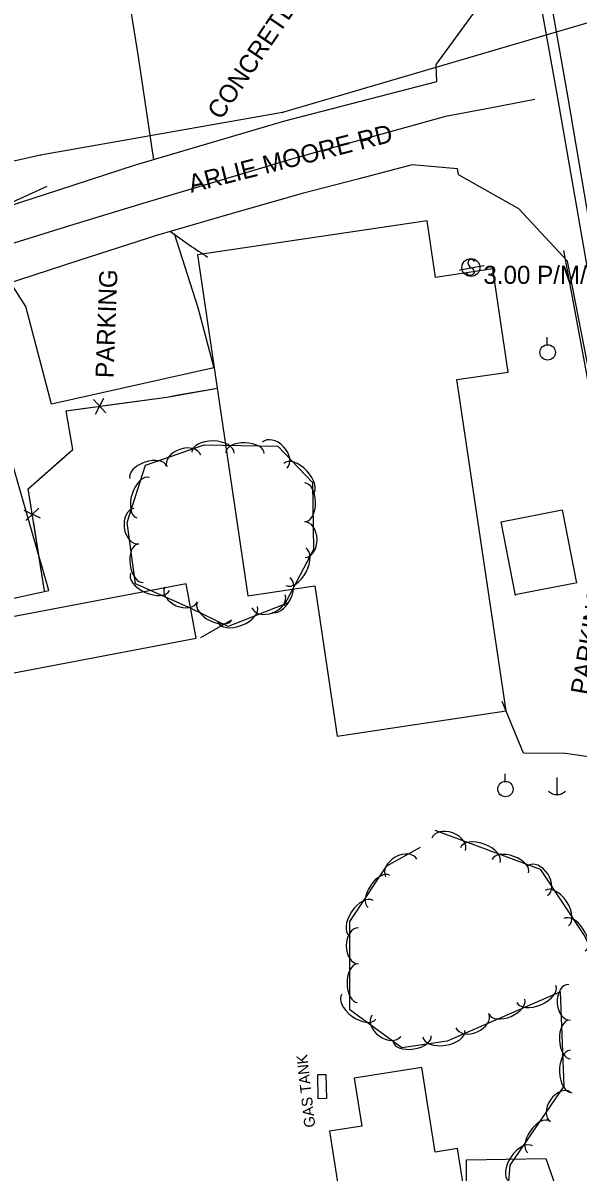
# Model space of a CAD drawing. Extents: x 954793 to 988390, y 1867850 to 1924428.
# Drawn here: x 960878 to 961031.7, y 1902750.2 to 1903068.1 of the extents above; entities that cross this region are included whole.
import ezdxf

# ---------------------------------------------------------------- set-up
doc = ezdxf.new("R2010")
doc.units = 0
for name, color, linetype in [('S_BUILDING', 7, 'Continuous'), ('S_DITCHLINE', 7, 'Continuous'), ('S_EDGE_PAVEMENT', 7, 'Continuous'), ('S_FENCE', 7, 'Continuous'), ('S_FIBER_OPTIC_CABLE', 7, 'Continuous'), ('S_HWY_TEXT', 7, 'Continuous'), ('S_MISC_STRUCTURES', 7, 'Continuous'), ('S_MSC_PT_SYM', 7, 'Continuous'), ('S_PARKING', 7, 'Continuous'), ('S_PARKING_ANNOT', 7, 'Continuous'), ('S_PAVEMENT_CROWN', 7, 'Continuous'), ('S_SHOULDER', 7, 'Continuous'), ('S_SIGN', 7, 'Continuous'), ('S_SIGN_ANNOT', 7, 'Continuous'), ('S_TANK', 7, 'Continuous'), ('S_TANK_ANNOT', 7, 'Continuous'), ('S_TREE', 7, 'Continuous'), ('S_UTILITY_POLE', 7, 'Continuous'), ('S_UTL_PT_SYM', 7, 'Continuous')]:
    doc.layers.add(name, color=color, linetype=linetype)

msp = doc.modelspace()

# ---------------------------------------------------------------- linework, layer by layer
at = {"layer": 'S_BUILDING'}
for points in [[(960989.87, 1903013.4), (960926.31, 1903003.96), (960940.31, 1902909.65), (960958.8, 1902912.4), (960964.97, 1902870.85), (961011.77, 1902877.8), (960998.16, 1902969.47), (961012.34, 1902971.57), (961008.1, 1903000.1), (960992.2, 1902997.74)], [(960846.36, 1902882.84), (960926.01, 1902897.96), (960923.17, 1902912.95), (960843.51, 1902897.84)], [(960969.69, 1902776.24), (960971.78, 1902762.96), (960962.85, 1902761.55), (960967.21, 1902733.85), (960961.31, 1902732.92), (960966.71, 1902698.58), (960999.8, 1902703.79), (960995.09, 1902733.72), (961001.8, 1902734.78), (960998.34, 1902756.73), (960992.14, 1902755.75), (960988.45, 1902779.19)]]:
    msp.add_lwpolyline(points, close=True, dxfattribs=at)
at = {"layer": 'S_DITCHLINE'}
msp.add_lwpolyline([(960800.47, 1902999.33), (960802.59, 1903000.11), (960819.64, 1903004.51), (960836.7, 1903008.92), (960855.38, 1903013.49), (960874.05, 1903018.05), (960884.7, 1903022.99)], dxfattribs=at)
at = {"layer": 'S_EDGE_PAVEMENT'}
for points in [[(960984.86, 1903279.49), (960982.31, 1903273.82), (960984.74, 1903258.91), (960987.16, 1903244), (960990.73, 1903222.86), (960994.29, 1903201.73), (960996.45, 1903189.1), (960998.61, 1903176.47), (961000.76, 1903163.84), (961002.92, 1903151.21), (961006.78, 1903129.56), (961010.63, 1903107.91), (961014.87, 1903085.8), (961003.7, 1903072.18), (960992.39, 1903056.71), (960992.3, 1903056.55), (960992.48, 1903051.86), (960971.46, 1903046.42), (960950.44, 1903040.98), (960929.76, 1903034.88), (960909.07, 1903028.78), (960887.9, 1903021.9), (960866.73, 1903015.03)], [(961023.34, 1903078.83), (961026.09, 1903063.14), (961028.84, 1903047.45), (961032.65, 1903025.21), (961036.45, 1903002.97), (961040.53, 1902979.61), (961044.61, 1902956.25), (961048.19, 1902936.04), (961051.77, 1902915.83), (961054.24, 1902901.71), (961056.72, 1902887.6), (961059.19, 1902873.49), (961061.67, 1902859.37), (961065.88, 1902834.91), (961070.09, 1902810.45), (961072.32, 1902797.5), (961074.55, 1902784.54), (961076.78, 1902771.59), (961079.01, 1902758.64), (961083.19, 1902734.7)], [(961058.76, 1902858.83), (961053.44, 1902863.02), (961051.34, 1902875.79), (961049.24, 1902888.57), (961047.14, 1902901.34), (961045.04, 1902914.12), (961041.49, 1902934.57), (961037.94, 1902955.02), (961033.34, 1902978.62), (961028.75, 1903002.21), (961015.27, 1903016.73), (960998.81, 1903026.02), (960998.57, 1903026.21), (960998.26, 1903027.76), (960985.79, 1903028.87), (960970.72, 1903024.96), (960955.65, 1903021.05), (960935.33, 1903015.2), (960915, 1903009.35), (960893.77, 1903002.48), (960872.54, 1902995.61)]]:
    msp.add_lwpolyline(points, dxfattribs=at)
at = {"layer": 'S_FENCE'}
for p, q in [((960897.54, 1902963.93), (960900.94, 1902960.29)), ((960898.09, 1902959.91), (960900.38, 1902964.31)), ((960882.87, 1902931.16), (960878.38, 1902933.28)), ((960878.82, 1902930.52), (960882.43, 1902933.92))]:
    msp.add_line(p, q, dxfattribs=at)
for points in [[(960883.97, 1902911.04), (960879.51, 1902939.28), (960891.86, 1902950.16), (960889.97, 1902960.84), (960917.87, 1902964.65), (960931.84, 1902967.14)], [(960921.02, 1902965.21), (960931.84, 1902967.14)], [(960901.22, 1902962.38), (960917.87, 1902964.65), (960921.02, 1902965.21)], [(960890.52, 1902948.98), (960891.86, 1902950.16), (960889.97, 1902960.84), (960897.26, 1902961.84)], [(960880.32, 1902934.15), (960879.51, 1902939.28), (960890.52, 1902948.98)], [(960883.97, 1902911.04), (960880.93, 1902930.3)], [(960927.29, 1902898.15), (960935.5, 1902902.83)]]:
    msp.add_lwpolyline(points, dxfattribs=at)
at = {"layer": 'S_FIBER_OPTIC_CABLE'}
for p, q in [((961071.39, 1903079.05), (960949.84, 1903043.36)), ((960949.84, 1903043.36), (960882.88, 1903031.6)), ((960882.88, 1903031.6), (960790.61, 1903010.88))]:
    msp.add_line(p, q, dxfattribs=at)
at = {"layer": 'S_MISC_STRUCTURES'}
for points in [[(961014.37, 1902909.7), (961010.38, 1902930.15), (961027.23, 1902933.45), (961031.23, 1902913.19)], [(961014.19, 1902910.01), (961031, 1902913.28)]]:
    msp.add_lwpolyline(points, dxfattribs=at)
at = {"layer": 'S_MSC_PT_SYM'}
for points in [[(961005.47, 1903000.95), (961005.47, 1903001), (961005.47, 1903000.95), (961005.42, 1903000.95), (961005.47, 1903000.95), (961005.47, 1903000.9), (961005.47, 1903000.95), (961005.52, 1903000.95)], [(960999.03, 1902999.77), (960999.03, 1902999.82), (960999.03, 1902999.77), (960998.98, 1902999.77), (960999.03, 1902999.77), (960999.03, 1902999.72), (960999.03, 1902999.77), (960999.08, 1902999.77)]]:
    msp.add_lwpolyline(points, dxfattribs=at)
at = {"layer": 'S_PARKING'}
for points in [[(960946.79, 1903105.58), (960903.75, 1903097.27), (960909.92, 1903058.75), (960914.2, 1903030.3)], [(960919.92, 1903009.86), (960926.45, 1902989.46), (960930.89, 1902972.76), (960885.92, 1902962.66), (960878.81, 1902989.7), (960874.59, 1902996.3)], [(961027.6, 1903005.14), (961048.52, 1902892.92), (961052.76, 1902863.01), (961058.83, 1902858.27)], [(960844.9, 1902986.56), (960847.56, 1902982.43), (960852.59, 1902961.88), (960852.48, 1902948.34), (960859.8, 1902905.55), (960885.16, 1902911.08), (960871.58, 1902958.4), (960869.17, 1902966.96), (960866.26, 1902978.61), (960865.08, 1902988.81), (960866.44, 1902993.7)], [(961053.13, 1902862.45), (961028.17, 1902866), (961016.55, 1902866.1), (961010.63, 1902880.42)], [(960917.29, 1902609.8), (960920.4, 1902634.46), (960937.73, 1902650.39), (960956.71, 1902665.88), (960956.51, 1902683.43), (960972.62, 1902688.42), (960983.57, 1902689.85), (960985.7, 1902695.96), (960999.88, 1902697), (961001.78, 1902713.63), (961000.84, 1902732.38), (961000.81, 1902753.64), (961022.73, 1902754.01), (961033.32, 1902723.63), (961041.9, 1902712.14), (961059.66, 1902703.41), (961066, 1902698.76)]]:
    msp.add_lwpolyline(points, dxfattribs=at)
msp.add_ellipse((960924.2, 1903015.25), major_axis=(28.28, -20.64), ratio=0.200769, start_param=4.669655, end_param=5.032077, dxfattribs=at)
at = {"layer": 'S_PAVEMENT_CROWN'}
msp.add_lwpolyline([(961019.69, 1903046.96), (961007.34, 1903044.6), (960994.99, 1903042.24), (960974, 1903036.42), (960953.01, 1903030.6), (960932.57, 1903024.55), (960912.14, 1903018.51), (960890.94, 1903011.98), (960869.75, 1903005.44), (960846.11, 1902997.87), (960822.48, 1902990.3), (960800.88, 1902983.82), (960779.29, 1902977.33), (960762.98, 1902972.84), (960746.67, 1902968.36)], dxfattribs=at)
msp.add_lwpolyline([(961019.69, 1903046.96), (961007.34, 1903044.6), (960994.99, 1903042.24), (960974, 1903036.42), (960953.01, 1903030.6), (960932.57, 1903024.55), (960912.14, 1903018.51), (960890.94, 1903011.98), (960869.75, 1903005.44), (960846.11, 1902997.87), (960822.48, 1902990.3), (960800.88, 1902983.82), (960779.29, 1902977.33), (960762.98, 1902972.84), (960746.67, 1902968.36)], dxfattribs=at)
at = {"layer": 'S_SHOULDER'}
msp.add_lwpolyline([(961020.37, 1903078.73), (961023.24, 1903062.82), (961026.1, 1903046.91), (961029.94, 1903024.65), (961033.79, 1903002.38), (961037.87, 1902979.06), (961041.94, 1902955.75), (961045.51, 1902935.45), (961049.08, 1902915.15), (961051.51, 1902901.08), (961053.93, 1902887.01), (961056.35, 1902872.94), (961058.77, 1902858.87), (961062.94, 1902834.53), (961067.1, 1902810.2), (961069.46, 1902797.13), (961071.81, 1902784.06), (961074.17, 1902770.99), (961076.52, 1902757.92), (961080.63, 1902734.07)], dxfattribs=at)
at = {"layer": 'S_SIGN'}
msp.add_line((961005.47, 1903000.95), (960999.03, 1902999.77), dxfattribs=at)
msp.add_circle((961002.02, 1903000.48), 2.49, dxfattribs=at)
for centre, radius, start, end in [((961002.7, 1903001.8), 1.5, 167.1196, 241.9813), ((961002.09, 1903001.75), 0.95, 16.5258, 156.8957), ((961001.86, 1902999.65), 1.28, 204.641, 335.359), ((961001.6, 1902999.14), 1.4, 358.6529, 73.7063)]:
    msp.add_arc(centre, radius, start, end, dxfattribs=at)
at = {"layer": 'S_TANK'}
msp.add_lwpolyline([(960961.89, 1902777.26), (960962.01, 1902770.55), (960959.73, 1902770.51), (960959.6, 1902777.22)], close=True, dxfattribs=at)
at = {"layer": 'S_TREE'}
for points in [[(960951.46, 1902907.73), (960934.79, 1902901.21), (960924.58, 1902906.19), (960909.19, 1902913), (960906.88, 1902929.93), (960911.95, 1902945.84), (960928.23, 1902951.44), (960948.62, 1902951.06), (960958.15, 1902941.01), (960958.45, 1902922.47), (960950.2, 1902906.86)], [(960992, 1902844.81), (961021.2, 1902834.06), (961033.56, 1902815.41), (961046.12, 1902788.59), (961048.21, 1902746.48)], [(961009.23, 1902706.41), (961012.88, 1902752.1), (961027.79, 1902773.96), (961026.78, 1902800.06), (960995.41, 1902786.48), (960982.88, 1902784.57), (960968.53, 1902795.16), (960968.49, 1902819.54), (960978.78, 1902834.92), (960988.08, 1902840.09)]]:
    msp.add_lwpolyline(points, dxfattribs=at)
for centre, major_axis, ratio in [((960947.71, 1902948.56), (-3.41, 3.6), 0.685311), ((960922.53, 1902946.96), (-4.69, -1.61), 0.685311), ((960930.6, 1902949.27), (-5.87, 0.11), 0.55008), ((960939.46, 1902949.11), (-5.35, 0.1), 0.540699), ((960912.7, 1902943.86), (-5.06, -1.74), 0.540699), ((960954.26, 1902942.02), (-4.04, 4.26), 0.55008), ((960911.3, 1902936.81), (-1.78, -5.59), 0.55008), ((960956.12, 1902935.52), (-0.09, 5.35), 0.540699), ((960909.43, 1902928.9), (0.67, -4.91), 0.685311), ((960956.03, 1902925.21), (-0.08, 4.95), 0.685311), ((960910.56, 1902918.66), (0.72, -5.3), 0.540699), ((960953.55, 1902917.73), (2.74, 5.19), 0.55008), ((960913.2, 1902913.54), (5.37, -2.38), 0.55008), ((960921.77, 1902910.03), (4.53, -2.01), 0.685311), ((960949.41, 1902909.89), (2.5, 4.73), 0.540699), ((960945.98, 1902908.15), (4.62, 1.8), 0.685311), ((960931.06, 1902905.39), (4.81, -2.34), 0.540699), ((960937.45, 1902904.53), (5.47, 2.14), 0.55008), ((960995.83, 1902840.86), (-4.65, 1.71), 0.685311), ((961004.61, 1902837.9), (-5.51, 2.03), 0.55008), ((960982.74, 1902834.39), (-4.33, -2.41), 0.685311), ((961012.93, 1902834.84), (-5.02, 1.85), 0.540699), ((961020.47, 1902830.85), (-2.74, 4.13), 0.685311), ((960976.59, 1902827.84), (-2.97, -4.44), 0.540699), ((960971.66, 1902820.47), (-3.26, -4.88), 0.55008), ((961025.8, 1902823.27), (-3.24, 4.89), 0.55008), ((961030.7, 1902815.88), (-2.95, 4.46), 0.540699), ((960970.88, 1902812.82), (0.01, -4.96), 0.685311), ((960970.64, 1902802.52), (0.01, -5.35), 0.540699), ((961020.12, 1902799.49), (5.39, 2.33), 0.55008), ((961029.27, 1902797.22), (0.19, -4.95), 0.685311), ((960971, 1902795.97), (4.72, -3.48), 0.55008), ((961011.99, 1902795.97), (4.91, 2.12), 0.540699), ((960978.6, 1902790.68), (3.99, -2.94), 0.685311), ((961002.43, 1902792.11), (4.55, 1.97), 0.685311), ((961029.41, 1902786.92), (0.21, -5.34), 0.540699), ((960985.75, 1902787.15), (5.29, 0.81), 0.540699), ((960994.52, 1902788.49), (5.8, 0.88), 0.55008), ((961029.76, 1902778.06), (0.23, -5.86), 0.55008), ((961026.81, 1902768.29), (-2.79, -4.09), 0.685311), ((961020.79, 1902759.93), (-3.01, -4.42), 0.540699), ((961015.79, 1902752.6), (-3.31, -4.85), 0.55008)]:
    msp.add_ellipse(centre, major_axis=major_axis, ratio=ratio, start_param=3.141593, end_param=6.283185, dxfattribs=at)
at = {"layer": 'S_UTILITY_POLE'}
for p, q in [((961023.14, 1902979.13), (961023.14, 1902981.24)), ((961011.45, 1902858.34), (961011.45, 1902860.45)), ((961025.8, 1902859.38), (961025.8, 1902854.65))]:
    msp.add_line(p, q, dxfattribs=at)
for centre in [(961023.26, 1902976.99), (961011.57, 1902856.2)]:
    msp.add_circle(centre, 2.13, dxfattribs=at)
msp.add_arc((961025.86, 1902858.08), 3.41, 226.3972, 313.6028, dxfattribs=at)
at = {"layer": 'S_UTL_PT_SYM'}
for points in [[(960949.84, 1903043.36), (960949.84, 1903043.41), (960949.84, 1903043.36), (960949.79, 1903043.36), (960949.84, 1903043.36), (960949.84, 1903043.31), (960949.84, 1903043.36), (960949.89, 1903043.36)], [(960882.88, 1903031.6), (960882.88, 1903031.65), (960882.88, 1903031.6), (960882.83, 1903031.6), (960882.88, 1903031.6), (960882.88, 1903031.55), (960882.88, 1903031.6), (960882.93, 1903031.6)]]:
    msp.add_lwpolyline(points, dxfattribs=at)

# ---------------------------------------------------------------- texts
at = {"layer": 'S_HWY_TEXT'}
msp.add_text('ARLIE MOORE RD', height=5.0004, rotation=14.2386, dxfattribs=at).set_placement((960924.57, 1903021.13))
at = {"layer": 'S_PARKING_ANNOT'}
for s, height, rotation, p in [('CONCRETE PARKING', 5.0004, 55.937, (960932.86, 1903041.08)), ('PARKING', 5, 87.8533, (960903.09, 1902969.81)), ('PARKING', 5, 80.3818, (961034.5, 1902882.06))]:
    msp.add_text(s, height=height, rotation=rotation, dxfattribs=at).set_placement(p)
at = {"layer": 'S_SIGN_ANNOT'}
msp.add_text('3.00 P/M/L T & T FLEA MARKET', height=5, dxfattribs=at).set_placement((961005.47, 1902995.95))
at = {"layer": 'S_TANK_ANNOT'}
msp.add_text('GAS TANK', height=3, rotation=96.4941, dxfattribs=at).set_placement((960958.97, 1902762.73))

doc.saveas('drawing.dxf')
